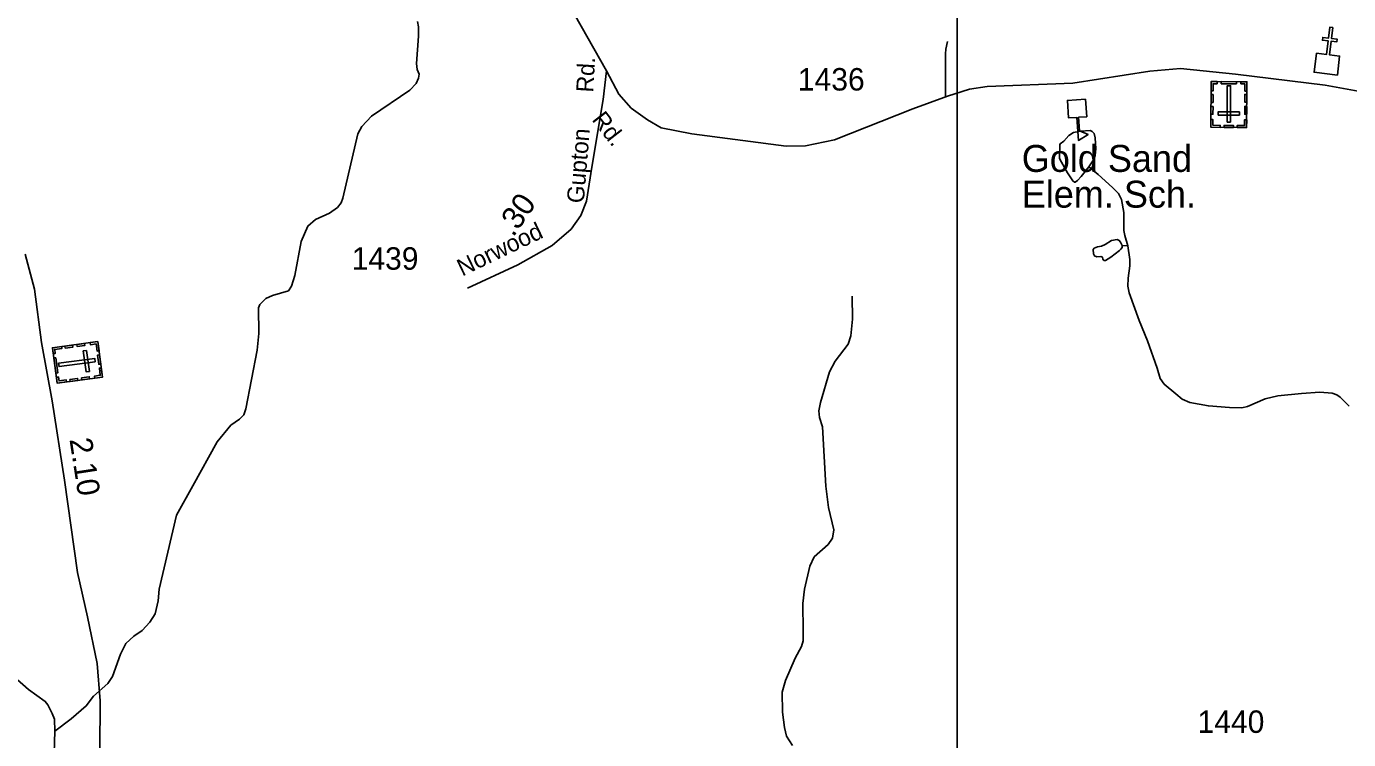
# Model space of a CAD drawing. Extents: x 2126262 to 2293712, y 749403 to 919119.
# Drawn here: x 2248421 to 2255781, y 886345 to 890315 of the extents above; entities that cross this region are included whole.
import ezdxf

# ---------------------------------------------------------------- set-up
doc = ezdxf.new("R2010")
doc.units = 0
for name, color, linetype in [('Exist Cultural Cemetery CELL', 7, 'Continuous'), ('Exist Cultural Church CELL', 7, 'Continuous'), ('Exist Cultural Educational Facility High CELL', 7, 'Continuous'), ('Exist Cultural Educational Facility High Label', 7, 'Continuous'), ('Exist Hydrographic Misc Water Feature', 7, 'Continuous'), ('Exist Road Non-System Type 51', 7, 'Continuous'), ('Exist Road Secondary Mileage Hundredths English Label', 7, 'Continuous'), ('Exist Road Secondary Type 41 Attributed', 7, 'Continuous'), ('Exist Road Secondary Type 51 Attributed', 7, 'Continuous'), ('Exist Road Secondary Type 51 Label', 7, 'Continuous'), ('Exist Road Secondary Type 51 Number Label', 7, 'Continuous'), ('Map Preparation Inset Cut Line', 7, 'Continuous')]:
    doc.layers.add(name, color=color, linetype=linetype)

msp = doc.modelspace()

# ---------------------------------------------------------------- linework, layer by layer
at = {"layer": 'Exist Cultural Cemetery CELL'}
for points in [[(2255213.3, 889752.6), (2255014.2, 889753.7), (2255015.6, 890008.3), (2255214.7, 890007.2)], [(2255048.8, 890008.1), (2255048.7, 889996.6), (2255026.7, 889996.7), (2255026.5, 889956.3), (2255015.4, 889956.4), (2255015.6, 890008.3)], [(2255157.2, 889996), (2255072.3, 889996.5), (2255072.4, 890007.9), (2255157.3, 890007.4)], [(2255104.5, 889782.5), (2255123.1, 889782.4), (2255124.3, 889985.2), (2255105.6, 889985.3)], [(2255181.6, 890007.3), (2255181.6, 889995.8), (2255203.6, 889995.7), (2255203.4, 889955.3), (2255214.5, 889955.2), (2255214.8, 890007.1)], [(2255026.6, 889936), (2255026.4, 889892.7), (2255015, 889892.7), (2255015.2, 889936)], [(2255214.4, 889937.3), (2255214.1, 889893.9), (2255202.7, 889894), (2255203, 889937.3)], [(2255026.2, 889870), (2255026, 889826.7), (2255014.6, 889826.8), (2255014.8, 889870.1)], [(2255172.9, 889820.8), (2255173, 889839.5), (2255055.2, 889840.2), (2255055.1, 889821.5)], [(2255214, 889870), (2255213.7, 889826.7), (2255202.4, 889826.8), (2255202.6, 889870.1)], [(2255014.4, 889797), (2255025.8, 889797), (2255025.6, 889764.8), (2255066.1, 889764.6), (2255066.1, 889753.4), (2255014.2, 889753.7)], [(2255139.3, 889753), (2255087.4, 889753.3), (2255087.5, 889764.7), (2255139.3, 889764.4)], [(2255213.6, 889795.9), (2255202.2, 889795.9), (2255202, 889763.8), (2255161.5, 889764), (2255161.4, 889752.9), (2255213.3, 889752.6)], [(2248818.1, 888560.4), (2248844.8, 888363.1), (2248592.5, 888328.9), (2248565.7, 888526.2)], [(2248701.6, 888544.7), (2248744.6, 888550.5), (2248746.1, 888539.2), (2248703.2, 888533.4)], [(2248775.1, 888554.6), (2248776.7, 888543.4), (2248808.6, 888547.7), (2248814, 888507.5), (2248825, 888509), (2248818.1, 888560.4)], [(2248570.2, 888493.5), (2248581.6, 888495), (2248578.6, 888516.8), (2248618.7, 888522.2), (2248617.2, 888533.3), (2248565.8, 888526.3)], [(2248635, 888535.7), (2248678, 888541.5), (2248679.5, 888530.2), (2248636.6, 888524.4)], [(2248756.1, 888510.8), (2248737.6, 888508.3), (2248753.4, 888391.6), (2248771.9, 888394.2)], [(2248828, 888487), (2248834.9, 888435.7), (2248823.6, 888434.1), (2248816.7, 888485.5)], [(2248584.8, 888470.8), (2248596.2, 888386.7), (2248584.9, 888385.2), (2248573.5, 888469.3)], [(2248803.7, 888448.4), (2248801.1, 888467), (2248600.2, 888439.7), (2248602.7, 888421.2)], [(2248801.8, 888357.2), (2248800.3, 888368.5), (2248832.2, 888372.8), (2248826.7, 888413), (2248837.8, 888414.5), (2248844.7, 888363.1)], [(2248588, 888361.8), (2248599.4, 888363.3), (2248602.3, 888341.5), (2248642.4, 888346.9), (2248643.9, 888335.9), (2248592.5, 888328.9)], [(2248662.5, 888349.9), (2248705.5, 888355.7), (2248707, 888344.4), (2248664.1, 888338.6)], [(2248727.9, 888358.7), (2248770.8, 888364.5), (2248772.3, 888353.3), (2248729.4, 888347.5)]]:
    msp.add_lwpolyline(points, close=True, dxfattribs=at)
at = {"layer": 'Exist Cultural Church CELL'}
msp.add_lwpolyline([(2255601.5, 890166.1), (2255658, 890159.4), (2255667.2, 890234.9), (2255635.4, 890238.8), (2255637.4, 890254.7), (2255669.1, 890250.8), (2255676.4, 890310.5), (2255692.3, 890308.6), (2255685, 890248.9), (2255716.8, 890245), (2255714.9, 890229.2), (2255683.1, 890233), (2255673.9, 890157.4), (2255731.2, 890150.4), (2255718.3, 890044.7), (2255588.7, 890060.4)], close=True, dxfattribs=at)
at = {"layer": 'Exist Cultural Educational Facility High CELL'}
msp.add_lwpolyline([(2254316.8, 889910.6), (2254323.4, 889812.9), (2254277.4, 889809.8), (2254282.5, 889734.9), (2254331.1, 889713.9), (2254276.5, 889681), (2254267.9, 889809.2), (2254221.9, 889806.1), (2254215.3, 889903.8)], close=True, dxfattribs=at)
at = {"layer": 'Exist Hydrographic Misc Water Feature'}
msp.add_line((2254551.1, 889094.6), (2254520.4, 889095.7), dxfattribs=at)
for points in [[(2248578.7, 886391), (2248670.3, 886459.7), (2248754.2, 886531.8), (2248794.9, 886586.1), (2248873.4, 886656.9), (2248900.5, 886695.1), (2248943.7, 886820.6), (2248975.1, 886879.6), (2249019.2, 886921.2), (2249065.8, 886951.7), (2249107.3, 886998.4), (2249137.8, 887045.5), (2249154.8, 887117.6), (2249159, 887182), (2249256.1, 887593.7), (2249346.9, 887757.4), (2249482.7, 888001.6), (2249559.3, 888094.7), (2249606.3, 888128.7), (2249630.4, 888152.8), (2249642.1, 888185.8), (2249706.1, 888512.5), (2249715.2, 888606.3), (2249713.1, 888749.1), (2249720.7, 888767.7), (2249753.6, 888800.5), (2249790.8, 888817), (2249879.4, 888843.3), (2249895.8, 888868.4), (2249915.5, 888928.7), (2249949.5, 889118.1), (2249987.5, 889204), (2250030.1, 889241.2), (2250107.2, 889275), (2250151.6, 889308), (2250172.4, 889333.2), (2250182, 889358.8), (2250265.5, 889717.9), (2250288.4, 889758.5), (2250341, 889815.4), (2250555.1, 889960), (2250591.2, 889998.3), (2250604.3, 890026.8), (2250606.5, 890048.7), (2250596.7, 890076.1), (2250592.3, 890109.3), (2250604.3, 890260.5), (2250604.3, 890314.1), (2250597.8, 890342.6)], [(2254551.1, 889094.6), (2254534.6, 889151.6), (2254530.3, 889178.3), (2254530.3, 889235.2), (2254529.2, 889280.1), (2254516, 889352.4), (2254499.6, 889385.3), (2254466.8, 889418.1), (2254386.9, 889491.5), (2254335.4, 889533.1)], [(2255784.3, 888201.1), (2255733.9, 888250.4), (2255715.3, 888264.6), (2255689, 888273.4), (2255621.2, 888278.9), (2255519.4, 888272.3), (2255386.9, 888258), (2255316.7, 888242.7), (2255218.2, 888200), (2255187.5, 888192.3), (2255118.6, 888193.4), (2255000.4, 888202.2), (2254897.5, 888221.9), (2254854.8, 888239.4), (2254819.8, 888270.1), (2254754.1, 888323.8), (2254732.2, 888355), (2254714.7, 888411.9), (2254662.2, 888564.1), (2254615.1, 888678), (2254559.8, 888831.8), (2254552.2, 888869), (2254554.3, 888913.9), (2254563.1, 888981.8), (2254563.1, 889018), (2254551.1, 889094.6)], [(2252684.8, 886312), (2252652.6, 886364.1), (2252640.7, 886411.6), (2252630.5, 886498.1), (2252627.2, 886608.4), (2252646.6, 886673.3), (2252700.1, 886798), (2252735.7, 886862.4), (2252744.1, 886895.1), (2252745, 886950.2), (2252743.3, 887102.9), (2252751.8, 887181.7), (2252781.3, 887310.9), (2252806.5, 887361.3), (2252884.2, 887431.4), (2252908.3, 887466.4), (2252916, 887512.4), (2252886.4, 887636.6), (2252870, 887754.9), (2252851.4, 888085.9), (2252835, 888138.5), (2252831.7, 888175.7), (2252840.4, 888220.6), (2252890.8, 888392.6), (2252923.6, 888450.9), (2252995.9, 888546.2), (2253010.1, 888592.2), (2253019.9, 888685.3), (2253018.1, 888814.2)], [(2248578.7, 886391), (2248576.2, 886458), (2248563.4, 886489.4), (2248540.6, 886538.6), (2248525.3, 886557.2), (2248431.5, 886623.1), (2248355.3, 886691.8)], [(2248578.7, 886391), (2248575.8, 886268.1)]]:
    msp.add_lwpolyline(points, dxfattribs=at)
for points in [[(2254335.4, 889533.1), (2254292.8, 889480.1), (2254270.9, 889457.1), (2254258.8, 889448.4), (2254254.4, 889448.4), (2254245.7, 889454.9), (2254216.1, 889499.8), (2254182.2, 889560.1), (2254172.4, 889579.8), (2254172.4, 889594), (2254173.5, 889644.4), (2254173.5, 889655.3), (2254175.6, 889661.9), (2254195.3, 889677.2), (2254223.8, 889707.9), (2254250.1, 889724.3), (2254288.4, 889733.1), (2254342, 889735.3), (2254354, 889730.9), (2254363.9, 889718.9), (2254370.5, 889694.8), (2254373.7, 889633.4), (2254370.5, 889597.3), (2254365, 889577.6)], [(2254520.4, 889095.7), (2254520.4, 889083.7), (2254513.8, 889074.9), (2254506.2, 889068.3), (2254458, 889031.1), (2254428.5, 889011.4), (2254418.6, 889011.4), (2254413.2, 889019.1), (2254411, 889030), (2254402.2, 889034.4), (2254380.3, 889033.3), (2254366.1, 889037.7), (2254361.7, 889048.6), (2254358.4, 889073.8), (2254365, 889081.5), (2254383.6, 889088.1), (2254405.5, 889091.3), (2254425.2, 889101.2), (2254461.3, 889124.2), (2254493.1, 889128.6), (2254504, 889124.2), (2254511.7, 889114.3)]]:
    msp.add_lwpolyline(points, close=True, dxfattribs=at)
at = {"layer": 'Exist Road Non-System Type 51'}
msp.add_lwpolyline([(2253548.2, 890231.2), (2253538.4, 890189.5), (2253536.2, 890163.1), (2253537.3, 890109.3), (2253536.1, 889923.6)], dxfattribs=at)
at = {"layer": 'Exist Road Secondary Type 41 Attributed'}
msp.add_lwpolyline([(2251650.2, 890068.5), (2251630.6, 889909), (2251568.5, 889532.3), (2251539.5, 889342), (2251506.3, 889263.2), (2251453.8, 889187.1), (2251347.9, 889095.2), (2251155.8, 888987.3), (2250875.3, 888858.7)], dxfattribs=at)
at = {"layer": 'Exist Road Secondary Type 51 Attributed'}
for points in [[(2251650.2, 890068.5), (2251437.6, 890441.2), (2251219.8, 890736.1), (2251015.3, 891051.4), (2250886, 891227), (2250764.4, 891304.5), (2250341, 891450.4), (2250063.8, 891527.2), (2249874.5, 891592.2), (2249681.1, 891671), (2249522.1, 891723.5), (2249364, 891755.4)], [(2255855.2, 889951.2), (2255650, 889988.3), (2255151.2, 890049.2), (2254845.8, 890081), (2254674.1, 890067.1), (2254245, 889999.5), (2253769.7, 889981.5), (2253670.2, 889966.3), (2253548, 889928), (2253355.9, 889857.4), (2252918.7, 889684.7), (2252758.4, 889651.5), (2252650.6, 889648.8), (2252124.8, 889717.9), (2251954.8, 889751.1), (2251878.1, 889794.6), (2251787, 889861), (2251717.9, 889938.5), (2251650.2, 890068.5)], [(2248413.3, 889047.9), (2248464.9, 888852.5), (2248504, 888555.2), (2248563.9, 888231), (2248632.1, 887788.1), (2248705.9, 887275.6), (2248761.6, 887028.5), (2248814.5, 886768.6), (2248831.2, 886560.7), (2248829.8, 886284)]]:
    msp.add_lwpolyline(points, dxfattribs=at)
at = {"layer": 'Map Preparation Inset Cut Line'}
msp.add_lwpolyline([(2253602.2, 890546.8), (2265760, 890546.8), (2265760, 882860.8), (2253602.2, 882860.8)], close=True, dxfattribs=at)

# ---------------------------------------------------------------- texts
at = {"layer": 'Exist Cultural Educational Facility High Label'}
for s, p in [('Gold Sand', (2253961.6, 889505.5)), ('Elem. Sch.', (2253961.6, 889306.3))]:
    msp.add_text(s, height=150, dxfattribs=at).set_placement(p)
at = {"layer": 'Exist Road Secondary Mileage Hundredths English Label'}
for s, rotation, p in [('.30', 55.38199, (2251131, 889138.3)), ('2.10', 278.76186, (2248660.2, 888016))]:
    msp.add_text(s, height=125, rotation=rotation, dxfattribs=at).set_placement(p)
at = {"layer": 'Exist Road Secondary Type 51 Label'}
for s, rotation, p in [('Rd.', 86.6325, (2251575.5, 889946)), ('Rd.', 307.90157, (2251564.8, 889795.3)), ('Gupton', 85.24791, (2251523.1, 889328.3)), ('Norwood', 25.64771, (2250846.9, 888922.5))]:
    msp.add_text(s, height=95, rotation=rotation, dxfattribs=at).set_placement(p)
at = {"layer": 'Exist Road Secondary Type 51 Number Label'}
for s, p in [('1436', (2252715.2, 889958.5)), ('1439', (2250231.4, 888960.8)), ('1440', (2254940.3, 886381.8))]:
    msp.add_text(s, height=125, dxfattribs=at).set_placement(p)

doc.saveas('drawing.dxf')
